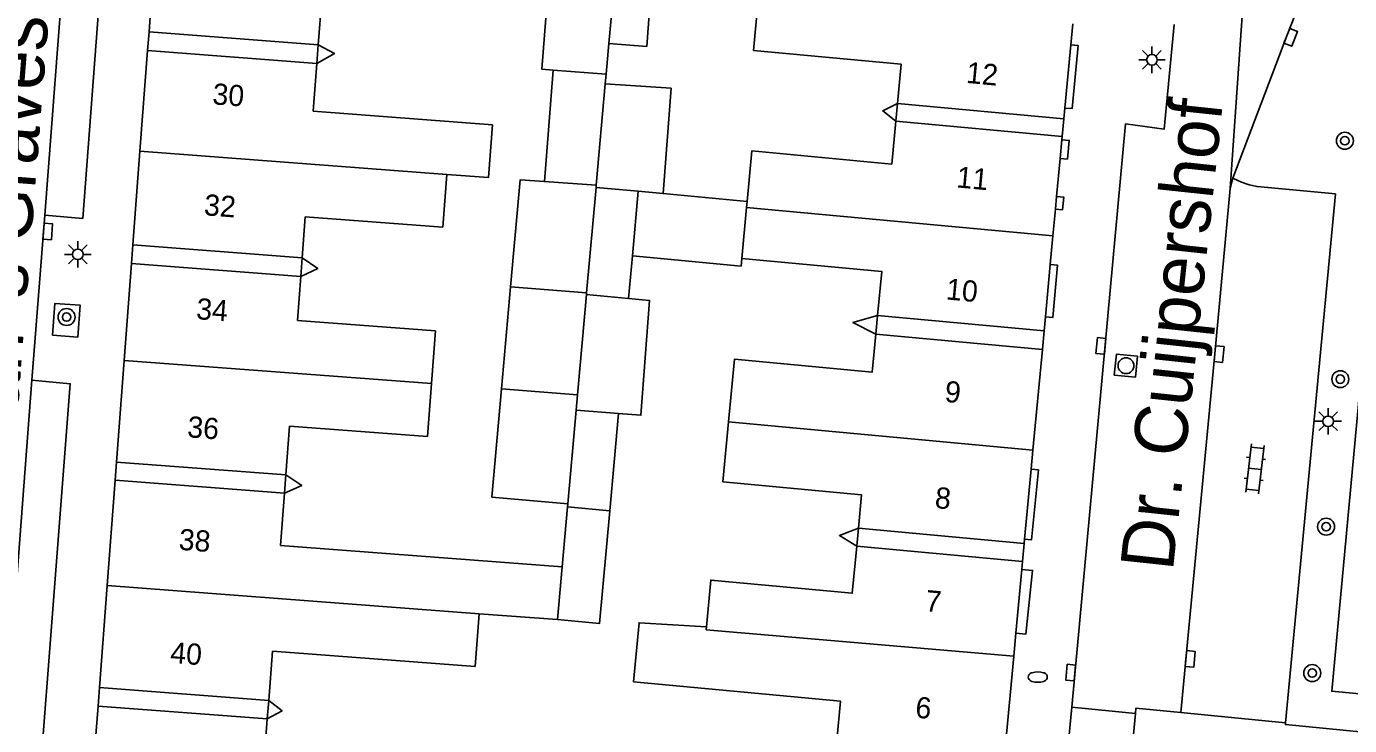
# Model space of a CAD drawing. Extents: x 132998 to 136004, y 396998 to 398512.
# Drawn here: x 133137.8 to 133200.3, y 397138.8 to 397171.8 of the extents above; entities that cross this region are included whole.
import ezdxf

# ---------------------------------------------------------------- set-up
doc = ezdxf.new("R2010")
doc.units = 0
for name, color, linetype in [('gg-afsc-erfafscheiding', 7, 'Continuous'), ('gg-afsc-hekwerk', 7, 'Continuous'), ('gg-anno-huisnummerreeks BGT', 7, 'Continuous'), ('gg-anno-openbare ruimte label', 7, 'Continuous'), ('gg-bbg-gedigitaliseerde bebouwing', 7, 'Continuous'), ('gg-bbg-gedigitaliseerde bebouwing onder overbouw', 7, 'Continuous'), ('gg-bbg-gedigitaliseerde bijgebouw', 7, 'Continuous'), ('gg-bbg-gedigitaliseerde overbouw', 7, 'Continuous'), ('gg-bbg-hoofdgebouw', 7, 'Continuous'), ('gg-bbg-luifel en loopbrug', 7, 'Continuous'), ('gg-bbg-pand overbouw', 7, 'Continuous'), ('gg-bbg-tussenscheiding', 7, 'Continuous'), ('gg-knt-verharding', 7, 'Continuous'), ('gg-knt-verharding nz', 7, 'Continuous'), ('gt-grn-weggrens', 7, 'Continuous'), ('gt-symb-boom', 7, 'Continuous'), ('gt-symb-brandkraan', 7, 'Continuous'), ('gt-symb-klinker verharding', 7, 'Continuous'), ('gt-symb-kolk', 7, 'Continuous'), ('gt-symb-lichtmast', 7, 'Continuous'), ('gt-symb-rioolschacht', 7, 'Continuous')]:
    doc.layers.add(name, color=color, linetype=linetype)

# ---------------------------------------------------------------- blocks, each defined once
blk = doc.blocks.new('gt0-BOOM')
at = {"layer": 'gt-symb-boom'}
for radius in [0.4, 0.2]:
    blk.add_circle((0, 0), radius, dxfattribs=at)
blk = doc.blocks.new('gt0-KOLK')
at = {"layer": 'gt-symb-kolk'}
blk.add_lwpolyline([(0, 0), (0.375, 0), (0.375, 0.4), (-0.375, 0.4), (-0.375, 0), (0, 0)], dxfattribs=at)
blk = doc.blocks.new('gt0-LMAST')
at = {"layer": 'gt-symb-lichtmast'}
for p, q in [((-0.182, 0.173), (-0.447, 0.438)), ((-0.005, 0.246), (-0.005, 0.621)), ((0.172, 0.173), (0.437, 0.438)), ((-0.255, -0.004), (-0.63, -0.004)), ((-0.182, -0.181), (-0.447, -0.446)), ((-0.005, -0.254), (-0.005, -0.629)), ((0.437, -0.446), (0.172, -0.181)), ((0.245, -0.004), (0.62, -0.004))]:
    blk.add_line(p, q, dxfattribs=at)
blk.add_circle((-0.005, -0.004), 0.25, dxfattribs=at)
blk = doc.blocks.new('gt0-RS')
at = {"layer": 'gt-symb-rioolschacht'}
blk.add_lwpolyline([(-0.5, -0.5), (0.5, -0.5), (0.5, 0.5), (-0.5, 0.5)], close=True, dxfattribs=at)
blk.add_circle((0, 0), 0.375, dxfattribs=at)
blk = doc.blocks.new('gt0-KL1')
at = {"layer": 'gt-symb-klinker verharding'}
for p, q in [((-1.15, 0.3), (1.15, 0.3)), ((-1, -0.3), (-1, 0.3)), ((-0.5, 0.3), (-0.5, 0.45)), ((0, -0.3), (0, 0.3)), ((0.5, 0.3), (0.5, 0.45)), ((1, -0.3), (1, 0.3)), ((-1.15, -0.3), (1.15, -0.3)), ((-0.5, -0.45), (-0.5, -0.3)), ((0.5, -0.45), (0.5, -0.3))]:
    blk.add_line(p, q, dxfattribs=at)
blk = doc.blocks.new('gt0-BR')
at = {"layer": 'gt-symb-brandkraan'}
for centre, radius, start, end in [((-0.244, 0), 0.206, 107.56694, 252.43307), ((0.599, -2.664), 3, 106.89205, 107.56694), ((0, -0.691), 0.938, 73.10799, 106.89205), ((-0.599, -2.664), 3, 72.43309, 73.10799), ((0.244, 0), 0.206, 287.56695, 72.43309), ((0.599, 2.664), 3, 252.43307, 253.10797), ((0, 0.691), 0.938, 253.10797, 286.89206), ((-0.599, 2.664), 3, 286.89206, 287.56695)]:
    blk.add_arc(centre, radius, start, end, dxfattribs=at)

msp = doc.modelspace()

# ---------------------------------------------------------------- linework, layer by layer
at = {"layer": 'gg-afsc-erfafscheiding'}
for points in [[(133151.575, 397170.912), (133152.334, 397170.495), (133151.508, 397170.026)], [(133178.929, 397168.14), (133178.237, 397167.783), (133178.851, 397167.306)], [(133150.814, 397160.858), (133151.547, 397160.344), (133150.748, 397159.973)], [(133177.992, 397158.126), (133176.829, 397157.793), (133177.911, 397157.251)], [(133150.04, 397150.608), (133150.792, 397150.106), (133149.975, 397149.749)], [(133177.086, 397148.096), (133176.187, 397147.747), (133177.006, 397147.237)], [(133149.234, 397139.958), (133149.863, 397139.462), (133149.168, 397139.088)]]:
    msp.add_lwpolyline(points, dxfattribs=at)
at = {"layer": 'gg-afsc-hekwerk'}
msp.add_lwpolyline([(133211.59, 397139.253), (133211.663, 397139.246), (133214.888, 397140.647), (133205.269, 397162.744), (133201.368, 397161.066), (133199.444, 397140.389), (133204.003, 397139.963)], dxfattribs=at)
at = {"layer": 'gg-bbg-gedigitaliseerde bebouwing'}
for p, q in [((133151.737, 397173.057), (133151.575, 397170.912)), ((133172.132, 397170.645), (133172.375, 397173.249)), ((133172.132, 397170.645), (133179.102, 397169.995)), ((133151.508, 397170.026), (133151.338, 397167.774)), ((133179.102, 397169.995), (133178.929, 397168.14)), ((133159.802, 397167.134), (133151.338, 397167.774)), ((133157.653, 397164.789), (133157.464, 397162.296)), ((133171.805, 397163.233), (133171.58, 397160.825)), ((133171.831, 397163.512), (133171.805, 397163.233)), ((133150.96, 397162.788), (133150.814, 397160.858)), ((133157.464, 397162.296), (133150.96, 397162.788)), ((133150.748, 397159.973), (133150.591, 397157.898)), ((133157.111, 397157.405), (133150.591, 397157.898)), ((133157.111, 397157.405), (133156.923, 397154.912)), ((133156.923, 397154.912), (133156.734, 397152.419)), ((133150.214, 397152.912), (133150.04, 397150.608)), ((133156.734, 397152.419), (133150.214, 397152.912)), ((133149.975, 397149.749), (133149.787, 397147.271)), ((133163.094, 397146.265), (133149.787, 397147.271)), ((133159.179, 397144.054), (133158.991, 397141.561)), ((133159.179, 397144.054), (133162.872, 397143.775)), ((133149.41, 397142.286), (133149.234, 397139.958)), ((133158.991, 397141.561), (133149.41, 397142.286)), ((133149.168, 397139.088), (133148.975, 397136.533))]:
    msp.add_line(p, q, dxfattribs=at)
for points in [[(133159.802, 397167.134), (133159.614, 397164.641), (133157.653, 397164.789)], [(133178.851, 397167.306), (133178.662, 397165.278), (133172.053, 397165.895), (133171.831, 397163.512)], [(133171.58, 397160.825), (133178.186, 397160.209), (133177.992, 397158.126)], [(133177.911, 397157.251), (133177.743, 397155.455), (133171.23, 397156.062), (133170.955, 397153.11)], [(133170.955, 397153.11), (133170.691, 397150.281), (133177.233, 397149.671), (133177.086, 397148.096)], [(133177.006, 397147.237), (133176.799, 397145.017), (133170.115, 397145.64), (133169.909, 397143.432)], [(133169.909, 397143.432), (133166.726, 397143.629), (133166.466, 397140.839), (133176.236, 397139.927), (133176.063, 397138.073)]]:
    msp.add_lwpolyline(points, dxfattribs=at)
at = {"layer": 'gg-bbg-gedigitaliseerde bebouwing onder overbouw'}
for p, q in [((133143.58, 397171.517), (133151.575, 397170.912)), ((133143.513, 397170.631), (133151.508, 397170.026)), ((133186.79, 397167.412), (133178.929, 397168.14)), ((133186.712, 397166.578), (133178.851, 397167.306)), ((133142.819, 397161.463), (133150.814, 397160.858)), ((133142.752, 397160.578), (133150.748, 397159.973)), ((133185.857, 397157.398), (133177.992, 397158.126)), ((133185.775, 397156.523), (133177.911, 397157.251)), ((133142.045, 397151.213), (133150.04, 397150.608)), ((133141.98, 397150.354), (133149.975, 397149.749)), ((133184.921, 397147.371), (133177.086, 397148.096)), ((133184.841, 397146.512), (133177.006, 397147.237)), ((133141.239, 397140.563), (133149.234, 397139.958)), ((133141.173, 397139.693), (133149.168, 397139.088))]:
    msp.add_line(p, q, dxfattribs=at)
at = {"layer": 'gg-bbg-gedigitaliseerde bijgebouw'}
for p, q in [((133165.556, 397173.793), (133165.303, 397170.963)), ((133165.174, 397169.526), (133165.303, 397170.963)), ((133162.267, 397164.459), (133162.665, 397169.716)), ((133165.133, 397169.065), (133165.174, 397169.526)), ((133166.415, 397160.938), (133166.688, 397163.992)), ((133167.86, 397163.883), (133166.688, 397163.992)), ((133166.235, 397158.929), (133166.415, 397160.938)), ((133160.231, 397154.662), (133160.661, 397159.476)), ((133165.75, 397153.504), (133165.339, 397148.908)), ((133163.347, 397149.094), (133163.36, 397149.234)), ((133163.094, 397146.265), (133163.347, 397149.094))]:
    msp.add_line(p, q, dxfattribs=at)
for points in [[(133162.523, 397174.799), (133162.142, 397169.755), (133162.665, 397169.716)], [(133165.133, 397169.065), (133168.237, 397168.859), (133167.86, 397163.883)], [(133160.661, 397159.476), (133161.114, 397164.538), (133162.267, 397164.459)], [(133166.235, 397158.929), (133167.224, 397158.837), (133166.814, 397153.423), (133165.75, 397153.504)], [(133160.231, 397154.662), (133159.774, 397149.555), (133163.36, 397149.234)], [(133165.339, 397148.908), (133164.864, 397143.596), (133162.872, 397143.775)]]:
    msp.add_lwpolyline(points, dxfattribs=at)
at = {"layer": 'gg-bbg-gedigitaliseerde overbouw'}
for p, q in [((133151.575, 397170.912), (133151.508, 397170.026)), ((133178.929, 397168.14), (133178.851, 397167.306)), ((133150.814, 397160.858), (133150.748, 397159.973)), ((133177.992, 397158.126), (133177.911, 397157.251)), ((133150.04, 397150.608), (133149.975, 397149.749)), ((133177.086, 397148.096), (133177.006, 397147.237)), ((133149.234, 397139.958), (133149.168, 397139.088))]:
    msp.add_line(p, q, dxfattribs=at)
at = {"layer": 'gg-bbg-hoofdgebouw'}
for p, q in [((133143.931, 397176.155), (133143.58, 397171.517)), ((133187.116, 397170.9), (133187.209, 397171.9)), ((133143.513, 397170.631), (133143.154, 397165.886)), ((133186.838, 397167.923), (133187.116, 397170.9)), ((133186.79, 397167.412), (133186.838, 397167.923)), ((133186.616, 397165.547), (133186.698, 397166.426)), ((133186.698, 397166.426), (133186.712, 397166.578)), ((133143.154, 397165.886), (133142.819, 397161.463)), ((133186.448, 397163.745), (133186.616, 397165.547)), ((133186.393, 397163.149), (133186.448, 397163.745)), ((133186.275, 397161.883), (133186.393, 397163.149)), ((133186.149, 397160.534), (133186.275, 397161.883)), ((133142.752, 397160.578), (133142.407, 397156.01)), ((133185.92, 397158.071), (133186.149, 397160.534)), ((133185.857, 397157.398), (133185.92, 397158.071)), ((133185.331, 397151.769), (133185.775, 397156.523)), ((133142.407, 397156.01), (133142.045, 397151.213)), ((133185.248, 397150.874), (133185.331, 397151.769)), ((133184.94, 397147.572), (133185.248, 397150.874)), ((133141.98, 397150.354), (133141.603, 397145.383)), ((133184.921, 397147.371), (133184.94, 397147.572)), ((133184.526, 397143.133), (133184.807, 397146.147)), ((133184.807, 397146.147), (133184.841, 397146.512)), ((133141.603, 397145.383), (133141.239, 397140.563)), ((133184.424, 397142.044), (133184.526, 397143.133)), ((133183.985, 397137.34), (133184.424, 397142.044)), ((133141.173, 397139.693), (133140.791, 397134.645))]:
    msp.add_line(p, q, dxfattribs=at)
at = {"layer": 'gg-bbg-luifel en loopbrug'}
msp.add_line((133167.86, 397163.883), (133171.831, 397163.512), dxfattribs=at)
for points in [[(133167.301, 397173.661), (133167.087, 397170.829), (133165.303, 397170.963)], [(133166.415, 397160.938), (133171.546, 397160.46), (133171.58, 397160.825)]]:
    msp.add_lwpolyline(points, dxfattribs=at)
at = {"layer": 'gg-bbg-pand overbouw'}
for p, q in [((133143.58, 397171.517), (133143.513, 397170.631)), ((133186.79, 397167.412), (133186.712, 397166.578)), ((133142.819, 397161.463), (133142.752, 397160.578)), ((133185.857, 397157.398), (133185.775, 397156.523)), ((133142.045, 397151.213), (133141.98, 397150.354)), ((133184.921, 397147.371), (133184.841, 397146.512)), ((133141.239, 397140.563), (133141.173, 397139.693))]:
    msp.add_line(p, q, dxfattribs=at)
at = {"layer": 'gg-bbg-tussenscheiding'}
for p, q in [((133162.665, 397169.716), (133165.174, 397169.526)), ((133164.705, 397164.275), (133165.133, 397169.065)), ((133157.653, 397164.789), (133143.154, 397165.886)), ((133162.267, 397164.459), (133164.705, 397164.275)), ((133164.696, 397164.178), (133164.705, 397164.275)), ((133164.251, 397159.204), (133164.696, 397164.178)), ((133166.688, 397163.992), (133164.696, 397164.178)), ((133171.805, 397163.233), (133186.275, 397161.883)), ((133160.661, 397159.476), (133164.251, 397159.204)), ((133163.821, 397154.39), (133164.243, 397159.115)), ((133164.243, 397159.115), (133164.251, 397159.204)), ((133166.235, 397158.929), (133164.243, 397159.115)), ((133156.923, 397154.912), (133142.407, 397156.01)), ((133160.231, 397154.662), (133163.821, 397154.39)), ((133163.755, 397153.655), (133163.821, 397154.39)), ((133163.36, 397149.234), (133163.755, 397153.655)), ((133165.75, 397153.504), (133163.755, 397153.655)), ((133170.955, 397153.11), (133185.331, 397151.769)), ((133165.339, 397148.908), (133163.347, 397149.094)), ((133162.872, 397143.775), (133163.094, 397146.265)), ((133159.179, 397144.054), (133141.603, 397145.383))]:
    msp.add_line(p, q, dxfattribs=at)
msp.add_lwpolyline([(133169.909, 397143.432), (133169.898, 397143.295), (133184.424, 397142.044)], dxfattribs=at)
at = {"layer": 'gg-knt-verharding'}
for p, q in [((133138.053, 397155.082), (133138.666, 397162.862)), ((133187.165, 397139.644), (133186.731, 397134.955)), ((133187.165, 397139.644), (133190.173, 397139.344)), ((133190.173, 397139.344), (133189.905, 397136.536)), ((133197.267, 397138.9), (133192.319, 397139.382))]:
    msp.add_line(p, q, dxfattribs=at)
for points in [[(133143.368, 397201.29), (133140.448, 397162.715), (133138.666, 397162.862)], [(133198.139, 397173.415), (133197.323, 397171.331), (133194.775, 397164.613)], [(133191.994, 397171.863), (133191.53, 397166.928), (133189.71, 397167.17), (133187.165, 397139.644)], [(133186.838, 397167.923), (133187.176, 397167.894), (133187.461, 397170.867), (133187.116, 397170.9)], [(133186.698, 397166.426), (133187.043, 397166.394), (133186.961, 397165.515), (133186.616, 397165.547)], [(133194.775, 397164.613), (133195.182, 397164.421), (133195.544, 397164.291), (133195.92, 397164.216), (133199.618, 397163.866), (133197.267, 397138.9)], [(133186.448, 397163.745), (133186.791, 397163.713), (133186.735, 397163.117), (133186.393, 397163.149)], [(133186.149, 397160.534), (133186.498, 397160.502), (133186.274, 397158.038), (133185.92, 397158.071)], [(133139.021, 397157.205), (133140.218, 397157.112), (133140.334, 397158.609), (133139.137, 397158.702), (133139.021, 397157.205)], [(133135.827, 397125.752), (133137.607, 397125.669), (133139.86, 397154.909), (133138.053, 397155.082)], [(133185.248, 397150.874), (133185.586, 397150.842), (133185.269, 397147.541), (133184.94, 397147.572)], [(133184.807, 397146.147), (133185.316, 397146.099), (133184.999, 397143.089), (133184.526, 397143.133)], [(133197.267, 397138.9), (133197.256, 397138.819), (133203.831, 397138.184), (133204.003, 397139.963)], [(133192.319, 397139.382), (133190.196, 397139.589), (133190.173, 397139.344)]]:
    msp.add_lwpolyline(points, dxfattribs=at)
at = {"layer": 'gg-knt-verharding nz'}
for p, q in [((133138.666, 397162.862), (133141.584, 397201.449)), ((133194.639, 397164.129), (133194.775, 397164.613)), ((133136.66, 397136.725), (133138.053, 397155.082))]:
    msp.add_line(p, q, dxfattribs=at)
msp.add_lwpolyline([(133192.319, 397139.382), (133193.923, 397156.327), (133194.639, 397164.129)], dxfattribs=at)
at = {"layer": 'gt-grn-weggrens'}
msp.add_line((133197.511, 397204.833), (133194.639, 397164.129), dxfattribs=at)

# ---------------------------------------------------------------- block references
at = {"layer": 'gt-symb-boom'}
for p in [(133200.065, 397166.379), (133139.689, 397158.057), (133199.849, 397155.124), (133199.179, 397148.161), (133198.525, 397141.252)]:
    msp.add_blockref('gt0-BOOM', p, dxfattribs=at)
at = {"layer": 'gt-symb-brandkraan'}
msp.add_blockref('gt0-BR', (133185.56, 397141.062), dxfattribs=at)
at = {"layer": 'gt-symb-klinker verharding', "rotation": 83.39396584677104}
msp.add_blockref('gt0-KL1', (133195.815, 397150.892), dxfattribs=at)
at = {"layer": 'gt-symb-kolk'}
for p, rotation in [((133197.323, 397171.331), -111.40773994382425), ((133138.598, 397162.106), -94.4162834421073), ((133188.74, 397156.677), 84.72259391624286), ((133193.923, 397156.327), -95.39146339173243), ((133192.559, 397141.935), -95.16330681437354), ((133187.313, 397141.254), 84.7225939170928)]:
    msp.add_blockref('gt0-KOLK', p, dxfattribs=dict(at, rotation=rotation))
at = {"layer": 'gt-symb-lichtmast'}
for p in [(133190.957, 397170.2), (133140.225, 397161.019), (133199.28, 397153.139)]:
    msp.add_blockref('gt0-LMAST', p, dxfattribs=at)
at = {"layer": 'gt-symb-rioolschacht', "rotation": -5.9100703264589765}
msp.add_blockref('gt0-RS', (133189.724, 397155.76), dxfattribs=at)

# ---------------------------------------------------------------- texts
at = {"layer": 'gg-anno-huisnummerreeks BGT'}
for s, rotation, p in [('12', 354.7, (133182.151, 397169.112)), ('30', 355.7, (133146.553, 397168.1)), ('11', 354.7, (133181.691, 397164.178)), ('32', 355.7, (133146.157, 397162.865)), ('10', 354.7, (133181.198, 397158.891)), ('34', 355.7, (133145.786, 397157.96)), ('9', 354.7, (133181.137, 397154.057)), ('36', 355.7, (133145.365, 397152.386)), ('8', 354.7, (133180.67, 397149.047)), ('38', 355.6, (133144.963, 397147.074)), ('7', 354.7, (133180.216, 397144.181)), ('40', 355.7, (133144.559, 397141.731)), ('6', 354.7, (133179.747, 397139.151))]:
    msp.add_text(s, height=1, rotation=rotation, dxfattribs=at).set_placement(p)
at = {"layer": 'gg-anno-openbare ruimte label'}
for s, rotation, p in [("Arent van 's Gravesandestraat", 85.5, (133136.543, 397143.071)), ('Dr. Cuijpershof', 83.9, (133191.938, 397146.029))]:
    msp.add_text(s, height=2.5, rotation=rotation, dxfattribs=at).set_placement(p)

doc.saveas('drawing.dxf')
